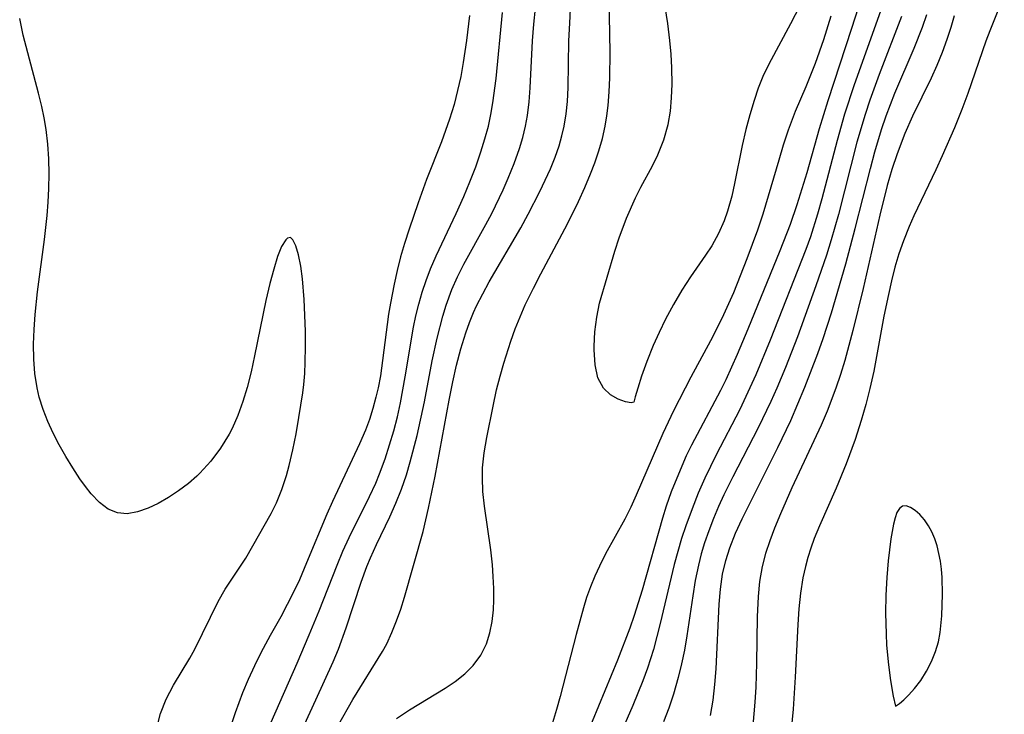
# Model space of a CAD drawing. Header units: metres. Extents: x 1073367 to 1082519, y 1569854 to 1574957.
# Tile 689 of 1056: x 1081088 to 1081201, y 1571206 to 1571286. Entities that reach past the tile are written whole.
import ezdxf

# ---------------------------------------------------------------- set-up
doc = ezdxf.new("R2010")
doc.units = ezdxf.units.M
doc.layers.add('CGG_CurvaNivelLidar_v1', color=253, linetype='Continuous', lineweight=30)

msp = doc.modelspace()

# ---------------------------------------------------------------- linework, layer by layer
at = {"layer": 'CGG_CurvaNivelLidar_v1'}
for p, q in [((1081155.7608, 1571282.1527, 74), (1081155.6355, 1571290.3147, 74)), ((1081184.8559, 1571289.2039, 74.5), (1081183.4847, 1571284.8941, 74.5)), ((1081201.0032, 1571288.7838, 77), (1081199.3447, 1571284.6313, 77)), ((1081147.0232, 1571285.4095, 75), (1081147.2074, 1571287.2386, 75)), ((1081162.3926, 1571285.4623, 73.5), (1081162.1035, 1571287.3787, 73.5)), ((1081177.5303, 1571287.5116, 73.5), (1081176.4811, 1571285.4338, 73.5)), ((1081187.0042, 1571287.4104, 75), (1081183.7804, 1571278.4262, 75)), ((1081088.4332, 1571284.1365, 76.5), (1081088.0181, 1571286.0711, 76.5)), ((1081139.6246, 1571286.4136, 76), (1081139.2941, 1571283.5302, 76)), ((1081142.6911, 1571279.1658, 75.5), (1081143.415, 1571286.7286, 75.5)), ((1081151.13, 1571285.5132, 74.5), (1081151.2375, 1571287.1616, 74.5)), ((1081181.0919, 1571286.3088, 74), (1081180.2506, 1571283.602, 74)), ((1081189.221, 1571286.276, 75.5), (1081186.6496, 1571279.6136, 75.5)), ((1081191.6074, 1571285.0577, 76), (1081192.1248, 1571286.507, 76)), ((1081195.2484, 1571286.3741, 76.5), (1081194.8549, 1571285.0027, 76.5)), ((1081146.8709, 1571283.4712, 75), (1081147.0232, 1571285.4095, 75)), ((1081151.0455, 1571283.4772, 74.5), (1081151.13, 1571285.5132, 74.5)), ((1081162.6302, 1571283.5442, 73.5), (1081162.3926, 1571285.4623, 73.5)), ((1081176.4811, 1571285.4338, 73.5), (1081173.9661, 1571280.798, 73.5)), ((1081190.6626, 1571282.6504, 76), (1081191.6074, 1571285.0577, 76)), ((1081194.8549, 1571285.0027, 76.5), (1081194.4109, 1571283.6462, 76.5)), ((1081088.9339, 1571282.0977, 76.5), (1081088.4332, 1571284.1365, 76.5)), ((1081183.4847, 1571284.8941, 74.5), (1081180.7493, 1571276.6198, 74.5)), ((1081199.3447, 1571284.6313, 77), (1081198.9011, 1571283.4445, 77)), ((1081139.2941, 1571283.5302, 76), (1081138.9197, 1571281.0043, 76)), ((1081146.5988, 1571278.11, 75), (1081146.8709, 1571283.4712, 75)), ((1081150.9578, 1571278.1266, 74.5), (1081151.0455, 1571283.4772, 74.5)), ((1081162.774, 1571281.9571, 73.5), (1081162.6302, 1571283.5442, 73.5)), ((1081180.2506, 1571283.602, 74), (1081179.2808, 1571280.8725, 74)), ((1081194.4109, 1571283.6462, 76.5), (1081193.8634, 1571282.1509, 76.5)), ((1081198.9011, 1571283.4445, 77), (1081196.8161, 1571277.4462, 77)), ((1081090.1828, 1571277.4861, 76.5), (1081088.9339, 1571282.0977, 76.5)), ((1081155.7356, 1571279.2328, 74), (1081155.7608, 1571282.1527, 74)), ((1081162.8635, 1571280.3761, 73.5), (1081162.774, 1571281.9571, 73.5)), ((1081188.4376, 1571277.4721, 76), (1081190.6626, 1571282.6504, 76)), ((1081193.8634, 1571282.1509, 76.5), (1081193.266, 1571280.6746, 76.5)), ((1081138.9197, 1571281.0043, 76), (1081138.6221, 1571279.387, 76)), ((1081173.9661, 1571280.798, 73.5), (1081173.3126, 1571279.41, 73.5)), ((1081179.2808, 1571280.8725, 74), (1081178.2286, 1571278.2224, 74)), ((1081193.266, 1571280.6746, 76.5), (1081192.6213, 1571279.2189, 76.5)), ((1081138.6221, 1571279.387, 76), (1081138.2734, 1571277.785, 76)), ((1081162.8898, 1571278.4986, 73.5), (1081162.8635, 1571280.3761, 73.5)), ((1081173.3126, 1571279.41, 73.5), (1081172.773, 1571278.0474, 73.5)), ((1081186.6496, 1571279.6136, 75.5), (1081185.5877, 1571276.6878, 75.5)), ((1081142.3159, 1571276.372, 75.5), (1081142.6911, 1571279.1658, 75.5)), ((1081155.6686, 1571277.6504, 74), (1081155.7356, 1571279.2328, 74)), ((1081162.8307, 1571276.9392, 73.5), (1081162.8898, 1571278.4986, 73.5)), ((1081178.2286, 1571278.2224, 74), (1081177.0201, 1571275.3715, 74)), ((1081183.7804, 1571278.4262, 75), (1081182.6792, 1571275.0738, 75)), ((1081192.6213, 1571279.2189, 76.5), (1081190.4872, 1571274.8481, 76.5)), ((1081090.5581, 1571275.945, 76.5), (1081090.1828, 1571277.4861, 76.5)), ((1081138.2734, 1571277.785, 76), (1081137.8646, 1571276.2022, 76)), ((1081146.4784, 1571276.5081, 75), (1081146.5988, 1571278.11, 75)), ((1081150.8748, 1571276.5394, 74.5), (1081150.9578, 1571278.1266, 74.5)), ((1081155.547, 1571276.08, 74), (1081155.6686, 1571277.6504, 74)), ((1081172.773, 1571278.0474, 73.5), (1081172.2966, 1571276.6531, 73.5)), ((1081187.4517, 1571274.8981, 76), (1081188.4376, 1571277.4721, 76)), ((1081196.8161, 1571277.4462, 77), (1081196.1353, 1571275.6161, 77)), ((1081090.8304, 1571274.6385, 76.5), (1081090.5581, 1571275.945, 76.5)), ((1081137.8646, 1571276.2022, 76), (1081137.3504, 1571274.5144, 76)), ((1081142.0817, 1571275.0285, 75.5), (1081142.3159, 1571276.372, 75.5)), ((1081146.2879, 1571274.9219, 75), (1081146.4784, 1571276.5081, 75)), ((1081150.7332, 1571275.1195, 74.5), (1081150.8748, 1571276.5394, 74.5)), ((1081155.4047, 1571274.8771, 74), (1081155.547, 1571276.08, 74)), ((1081162.6806, 1571275.4031, 73.5), (1081162.8307, 1571276.9392, 73.5)), ((1081172.2966, 1571276.6531, 73.5), (1081171.7908, 1571274.9956, 73.5)), ((1081180.7493, 1571276.6198, 74.5), (1081179.7702, 1571273.4083, 74.5)), ((1081185.5877, 1571276.6878, 75.5), (1081185.034, 1571275.0363, 75.5)), ((1081141.7965, 1571273.6979, 75.5), (1081142.0817, 1571275.0285, 75.5)), ((1081146.0718, 1571273.7099, 75), (1081146.2879, 1571274.9219, 75)), ((1081150.5059, 1571273.7168, 74.5), (1081150.7332, 1571275.1195, 74.5)), ((1081155.2075, 1571273.6856, 74), (1081155.4047, 1571274.8771, 74)), ((1081162.4181, 1571273.8982, 73.5), (1081162.6806, 1571275.4031, 73.5)), ((1081171.7908, 1571274.9956, 73.5), (1081171.3395, 1571273.3141, 73.5)), ((1081177.0201, 1571275.3715, 74), (1081176.2085, 1571273.2249, 74)), ((1081182.6792, 1571275.0738, 75), (1081181.8064, 1571272.0712, 75)), ((1081185.034, 1571275.0363, 75.5), (1081184.0866, 1571271.8639, 75.5)), ((1081186.9159, 1571273.3248, 76), (1081187.4517, 1571274.8981, 76)), ((1081190.4872, 1571274.8481, 76.5), (1081189.5821, 1571272.8513, 76.5)), ((1081196.1353, 1571275.6161, 77), (1081195.2733, 1571273.5046, 77)), ((1081091.0514, 1571273.3237, 76.5), (1081090.8304, 1571274.6385, 76.5)), ((1081137.3504, 1571274.5144, 76), (1081136.4345, 1571271.9161, 76)), ((1081141.4051, 1571272.2266, 75.5), (1081141.7965, 1571273.6979, 75.5)), ((1081145.7585, 1571272.4091, 75), (1081146.0718, 1571273.7099, 75)), ((1081150.2415, 1571272.5773, 74.5), (1081150.5059, 1571273.7168, 74.5)), ((1081154.8857, 1571272.2716, 74), (1081155.2075, 1571273.6856, 74)), ((1081161.9216, 1571272.12, 73.5), (1081162.4181, 1571273.8982, 73.5)), ((1081091.2478, 1571271.6361, 76.5), (1081091.0514, 1571273.3237, 76.5)), ((1081149.9121, 1571271.4518, 74.5), (1081150.2415, 1571272.5773, 74.5)), ((1081171.3395, 1571273.3141, 73.5), (1081170.9197, 1571271.4792, 73.5)), ((1081176.2085, 1571273.2249, 74), (1081175.6423, 1571271.525, 74)), ((1081179.7702, 1571273.4083, 74.5), (1081178.3405, 1571268.3397, 74.5)), ((1081186.1461, 1571270.7569, 76), (1081186.9159, 1571273.3248, 76)), ((1081189.5821, 1571272.8513, 76.5), (1081188.6905, 1571270.522, 76.5)), ((1081195.2733, 1571273.5046, 77), (1081193.8824, 1571270.2905, 77)), ((1081091.3559, 1571269.937, 76.5), (1081091.2478, 1571271.6361, 76.5)), ((1081136.4345, 1571271.9161, 76), (1081134.7165, 1571267.5881, 76)), ((1081140.9501, 1571270.7707, 75.5), (1081141.4051, 1571272.2266, 75.5)), ((1081145.3737, 1571271.1236, 75), (1081145.7585, 1571272.4091, 75)), ((1081149.4463, 1571270.1272, 74.5), (1081149.9121, 1571271.4518, 74.5)), ((1081154.4826, 1571270.8746, 74), (1081154.8857, 1571272.2716, 74)), ((1081161.247, 1571270.408, 73.5), (1081161.9216, 1571272.12, 73.5)), ((1081170.9197, 1571271.4792, 73.5), (1081170.0599, 1571267.112, 73.5)), ((1081175.6423, 1571271.525, 74), (1081175.1135, 1571269.8076, 74)), ((1081181.8064, 1571272.0712, 75), (1081180.0719, 1571265.3456, 75)), ((1081184.0866, 1571271.8639, 75.5), (1081181.9646, 1571263.5584, 75.5)), ((1081140.3415, 1571269.0394, 75.5), (1081140.9501, 1571270.7707, 75.5)), ((1081144.7705, 1571269.4271, 75), (1081145.3737, 1571271.1236, 75)), ((1081154.0127, 1571269.4925, 74), (1081154.4826, 1571270.8746, 74)), ((1081160.6366, 1571269.1595, 73.5), (1081161.247, 1571270.408, 73.5)), ((1081185.6322, 1571268.8523, 76), (1081186.1461, 1571270.7569, 76)), ((1081188.6905, 1571270.522, 76.5), (1081188.1043, 1571268.7131, 76.5)), ((1081193.8824, 1571270.2905, 77), (1081193.1398, 1571268.6704, 77)), ((1081091.3859, 1571268.2421, 76.5), (1081091.3559, 1571269.937, 76.5)), ((1081144.0896, 1571267.749, 75), (1081144.7705, 1571269.4271, 75)), ((1081148.9169, 1571268.8171, 74.5), (1081149.4463, 1571270.1272, 74.5)), ((1081153.5284, 1571268.2269, 74), (1081154.0127, 1571269.4925, 74)), ((1081159.3122, 1571266.691, 73.5), (1081160.6366, 1571269.1595, 73.5)), ((1081175.1135, 1571269.8076, 74), (1081173.2885, 1571263.6179, 74)), ((1081091.355, 1571266.5409, 76.5), (1081091.3859, 1571268.2421, 76.5)), ((1081139.6779, 1571267.3235, 75.5), (1081140.3415, 1571269.0394, 75.5)), ((1081147.7144, 1571266.2035, 74.5), (1081148.9169, 1571268.8171, 74.5)), ((1081152.8564, 1571266.6423, 74), (1081153.5284, 1571268.2269, 74)), ((1081178.3405, 1571268.3397, 74.5), (1081177.2071, 1571264.6758, 74.5)), ((1081183.907, 1571261.9476, 76), (1081185.6322, 1571268.8523, 76)), ((1081188.1043, 1571268.7131, 76.5), (1081187.576, 1571266.8797, 76.5)), ((1081193.1398, 1571268.6704, 77), (1081190.6178, 1571263.399, 77)), ((1081134.7165, 1571267.5881, 76), (1081133.7323, 1571264.8865, 76)), ((1081138.9681, 1571265.6231, 75.5), (1081139.6779, 1571267.3235, 75.5)), ((1081143.4856, 1571266.3803, 75), (1081144.0896, 1571267.749, 75)), ((1081170.0599, 1571267.112, 73.5), (1081169.7345, 1571265.682, 73.5)), ((1081187.576, 1571266.8797, 76.5), (1081186.7083, 1571263.4687, 76.5)), ((1081091.2842, 1571264.9893, 76.5), (1081091.355, 1571266.5409, 76.5)), ((1081142.1777, 1571263.6779, 75), (1081143.4856, 1571266.3803, 75)), ((1081146.3809, 1571263.5984, 74.5), (1081147.7144, 1571266.2035, 74.5)), ((1081152.135, 1571265.0722, 74), (1081152.8564, 1571266.6423, 74)), ((1081158.6926, 1571265.4613, 73.5), (1081159.3122, 1571266.691, 73.5)), ((1081091.1717, 1571263.4357, 76.5), (1081091.2842, 1571264.9893, 76.5)), ((1081133.7323, 1571264.8865, 76), (1081132.6966, 1571261.8817, 76)), ((1081138.0872, 1571263.6588, 75.5), (1081138.9681, 1571265.6231, 75.5)), ((1081150.8757, 1571262.5, 74), (1081152.135, 1571265.0722, 74)), ((1081157.6446, 1571263.1268, 73.5), (1081158.6926, 1571265.4613, 73.5)), ((1081169.7345, 1571265.682, 73.5), (1081169.2348, 1571263.9292, 73.5)), ((1081177.2071, 1571264.6758, 74.5), (1081176.4198, 1571262.4309, 74.5)), ((1081180.0719, 1571265.3456, 75), (1081179.5848, 1571263.6141, 75)), ((1081135.8013, 1571258.8336, 75.5), (1081138.0872, 1571263.6588, 75.5)), ((1081141.5123, 1571262.4118, 75), (1081142.1777, 1571263.6779, 75)), ((1081145.5331, 1571262.0504, 74.5), (1081146.3809, 1571263.5984, 74.5)), ((1081169.2348, 1571263.9292, 73.5), (1081168.8404, 1571262.8271, 73.5)), ((1081173.2885, 1571263.6179, 74), (1081172.6735, 1571261.7775, 74)), ((1081179.5848, 1571263.6141, 75), (1081178.7477, 1571260.9991, 75)), ((1081181.9646, 1571263.5584, 75.5), (1081181.1372, 1571260.6428, 75.5)), ((1081186.7083, 1571263.4687, 76.5), (1081184.8026, 1571255.0823, 76.5)), ((1081090.8724, 1571260.6965, 76.5), (1081091.1717, 1571263.4357, 76.5)), ((1081138.996, 1571257.8566, 75), (1081141.5123, 1571262.4118, 75)), ((1081147.8121, 1571256.7622, 74), (1081150.8757, 1571262.5, 74)), ((1081156.8021, 1571260.8771, 73.5), (1081157.6446, 1571263.1268, 73.5)), ((1081168.8404, 1571262.8271, 73.5), (1081168.2041, 1571261.3642, 73.5)), ((1081176.4198, 1571262.4309, 74.5), (1081175.2341, 1571259.4053, 74.5)), ((1081190.6178, 1571263.399, 77), (1081190.0868, 1571262.1949, 77)), ((1081132.6966, 1571261.8817, 76), (1081132.1655, 1571260.2253, 76)), ((1081141.9005, 1571255.8296, 74.5), (1081145.5331, 1571262.0504, 74.5)), ((1081168.2041, 1571261.3642, 73.5), (1081167.4511, 1571259.9805, 73.5)), ((1081172.6735, 1571261.7775, 74), (1081171.4703, 1571258.4797, 74)), ((1081182.8201, 1571257.8937, 76), (1081183.907, 1571261.9476, 76)), ((1081190.0868, 1571262.1949, 77), (1081189.4213, 1571260.548, 77)), ((1081090.0456, 1571254.6863, 76.5), (1081090.8724, 1571260.6965, 76.5)), ((1081118.5459, 1571260.6665, 76.5), (1081118.0788, 1571259.8869, 76.5)), ((1081118.7545, 1571260.8565, 76.5), (1081118.5459, 1571260.6665, 76.5)), ((1081119.1059, 1571260.9254, 76.5), (1081118.7545, 1571260.8565, 76.5)), ((1081119.375, 1571260.67, 76.5), (1081119.1059, 1571260.9254, 76.5)), ((1081119.6899, 1571259.9697, 76.5), (1081119.375, 1571260.67, 76.5)), ((1081132.1655, 1571260.2253, 76), (1081131.7287, 1571258.6909, 76)), ((1081156.3144, 1571259.3512, 73.5), (1081156.8021, 1571260.8771, 73.5)), ((1081178.7477, 1571260.9991, 75), (1081178.2247, 1571259.5383, 75)), ((1081181.1372, 1571260.6428, 75.5), (1081180.5822, 1571258.8831, 75.5)), ((1081189.4213, 1571260.548, 77), (1081188.9051, 1571259.0438, 77)), ((1081118.0788, 1571259.8869, 76.5), (1081117.6194, 1571258.7266, 76.5)), ((1081119.9962, 1571258.9323, 76.5), (1081119.6899, 1571259.9697, 76.5)), ((1081120.2685, 1571257.6454, 76.5), (1081119.9962, 1571258.9323, 76.5)), ((1081154.5702, 1571253.3927, 73.5), (1081156.3144, 1571259.3512, 73.5)), ((1081167.4511, 1571259.9805, 73.5), (1081166.7244, 1571258.8869, 73.5)), ((1081175.2341, 1571259.4053, 74.5), (1081171.5702, 1571250.4219, 74.5)), ((1081178.2247, 1571259.5383, 75), (1081174.128, 1571249.1446, 75)), ((1081188.9051, 1571259.0438, 77), (1081188.456, 1571257.513, 77)), ((1081117.6194, 1571258.7266, 76.5), (1081117.171, 1571257.2907, 76.5)), ((1081131.7287, 1571258.6909, 76), (1081131.3376, 1571257.1429, 76)), ((1081135.15, 1571257.3128, 75.5), (1081135.8013, 1571258.8336, 75.5)), ((1081138.2712, 1571256.4243, 75), (1081138.996, 1571257.8566, 75)), ((1081166.7244, 1571258.8869, 73.5), (1081164.9901, 1571256.4225, 73.5)), ((1081171.4703, 1571258.4797, 74), (1081169.9133, 1571254.5845, 74)), ((1081180.5822, 1571258.8831, 75.5), (1081179.3887, 1571255.3886, 75.5)), ((1081181.1621, 1571252.2651, 76), (1081182.8201, 1571257.8937, 76)), ((1081117.171, 1571257.2907, 76.5), (1081116.7365, 1571255.6583, 76.5)), ((1081120.4775, 1571256.1758, 76.5), (1081120.2685, 1571257.6454, 76.5)), ((1081131.3376, 1571257.1429, 76), (1081130.9854, 1571255.585, 76)), ((1081134.645, 1571255.9833, 75.5), (1081135.15, 1571257.3128, 75.5)), ((1081146.9657, 1571255.1199, 74), (1081147.8121, 1571256.7622, 74)), ((1081188.456, 1571257.513, 77), (1081188.0579, 1571255.962, 77)), ((1081116.7365, 1571255.6583, 76.5), (1081116.2732, 1571253.6808, 76.5)), ((1081120.6487, 1571253.8193, 76.5), (1081120.4775, 1571256.1758, 76.5)), ((1081130.9854, 1571255.585, 76), (1081130.5544, 1571253.3789, 76)), ((1081134.1956, 1571254.6347, 75.5), (1081134.645, 1571255.9833, 75.5)), ((1081137.6146, 1571254.9637, 75), (1081138.2712, 1571256.4243, 75)), ((1081141.1461, 1571254.4683, 74.5), (1081141.9005, 1571255.8296, 74.5)), ((1081164.9901, 1571256.4225, 73.5), (1081164.0172, 1571254.8952, 73.5)), ((1081188.0579, 1571255.962, 77), (1081187.6972, 1571254.3962, 77)), ((1081089.7775, 1571252.0938, 76.5), (1081090.0456, 1571254.6863, 76.5)), ((1081133.8041, 1571253.268, 75.5), (1081134.1956, 1571254.6347, 75.5)), ((1081136.9449, 1571253.1752, 75), (1081137.6146, 1571254.9637, 75)), ((1081140.449, 1571253.0822, 74.5), (1081141.1461, 1571254.4683, 74.5)), ((1081146.0274, 1571253.1842, 74), (1081146.9657, 1571255.1199, 74)), ((1081164.0172, 1571254.8952, 73.5), (1081163.0592, 1571253.2542, 73.5)), ((1081169.9133, 1571254.5845, 74), (1081168.5754, 1571251.6107, 74)), ((1081179.3887, 1571255.3886, 75.5), (1081177.2636, 1571249.5251, 75.5)), ((1081184.8026, 1571255.0823, 76.5), (1081183.6271, 1571250.2423, 76.5)), ((1081116.2732, 1571253.6808, 76.5), (1081114.9684, 1571247.3493, 76.5)), ((1081120.7973, 1571250.1648, 76.5), (1081120.6487, 1571253.8193, 76.5)), ((1081130.5544, 1571253.3789, 76), (1081130.3506, 1571252.1086, 76)), ((1081154.2412, 1571251.7665, 73.5), (1081154.5702, 1571253.3927, 73.5)), ((1081187.6972, 1571254.3962, 77), (1081187.1822, 1571251.8815, 77)), ((1081133.4859, 1571251.949, 75.5), (1081133.8041, 1571253.268, 75.5)), ((1081136.5555, 1571251.9141, 75), (1081136.9449, 1571253.1752, 75)), ((1081139.6356, 1571251.1729, 74.5), (1081140.1059, 1571252.323, 74.5)), ((1081140.1059, 1571252.323, 74.5), (1081140.449, 1571253.0822, 74.5)), ((1081145.4319, 1571251.8151, 74), (1081146.0274, 1571253.1842, 74)), ((1081163.0592, 1571253.2542, 73.5), (1081162.1424, 1571251.551, 73.5)), ((1081180.2089, 1571249.3241, 76), (1081181.1621, 1571252.2651, 76)), ((1081089.6615, 1571250.3797, 76.5), (1081089.7775, 1571252.0938, 76.5)), ((1081130.3506, 1571252.1086, 76), (1081129.6675, 1571246.8089, 76)), ((1081133.2117, 1571250.6177, 75.5), (1081133.4859, 1571251.949, 75.5)), ((1081135.9063, 1571249.3548, 75), (1081136.5555, 1571251.9141, 75)), ((1081139.2131, 1571250.003, 74.5), (1081139.6356, 1571251.1729, 74.5)), ((1081144.8831, 1571250.4267, 74), (1081145.4319, 1571251.8151, 74)), ((1081154.0305, 1571250.0911, 73.5), (1081154.2412, 1571251.7665, 73.5)), ((1081162.1424, 1571251.551, 73.5), (1081161.384, 1571250.0263, 73.5)), ((1081168.5754, 1571251.6107, 74), (1081167.2841, 1571249.0852, 74)), ((1081187.1822, 1571251.8815, 77), (1081186.0207, 1571245.587, 77)), ((1081089.6051, 1571248.6731, 76.5), (1081089.6615, 1571250.3797, 76.5)), ((1081120.8202, 1571248.3876, 76.5), (1081120.7973, 1571250.1648, 76.5)), ((1081132.2697, 1571244.9193, 75.5), (1081133.2117, 1571250.6177, 75.5)), ((1081138.6443, 1571248.1497, 74.5), (1081139.2131, 1571250.003, 74.5)), ((1081144.3755, 1571249.0232, 74), (1081144.8831, 1571250.4267, 74)), ((1081153.9426, 1571248.4433, 73.5), (1081154.0305, 1571250.0911, 73.5)), ((1081161.384, 1571250.0263, 73.5), (1081160.7027, 1571248.5249, 73.5)), ((1081171.5702, 1571250.4219, 74.5), (1081170.337, 1571247.491, 74.5)), ((1081183.6271, 1571250.2423, 76.5), (1081182.691, 1571246.8065, 76.5)), ((1081135.365, 1571246.765, 75), (1081135.9063, 1571249.3548, 75)), ((1081143.57, 1571246.5219, 74), (1081144.3755, 1571249.0232, 74)), ((1081167.2841, 1571249.0852, 74), (1081165.0276, 1571244.9162, 74)), ((1081174.128, 1571249.1446, 75), (1081172.4794, 1571245.1654, 75)), ((1081177.2636, 1571249.5251, 75.5), (1081175.8961, 1571245.9978, 75.5)), ((1081179.6072, 1571247.6139, 76), (1081180.2089, 1571249.3241, 76)), ((1081089.6265, 1571246.9797, 76.5), (1081089.6051, 1571248.6731, 76.5)), ((1081120.7912, 1571246.6009, 76.5), (1081120.8202, 1571248.3876, 76.5)), ((1081138.1594, 1571246.2644, 74.5), (1081138.6443, 1571248.1497, 74.5)), ((1081153.9404, 1571248.0336, 73.5), (1081153.9426, 1571248.4433, 73.5)), ((1081154.0391, 1571246.3119, 73.5), (1081153.9404, 1571248.0336, 73.5)), ((1081160.7027, 1571248.5249, 73.5), (1081159.9642, 1571246.683, 73.5)), ((1081089.7494, 1571245.3066, 76.5), (1081089.6265, 1571246.9797, 76.5)), ((1081114.9684, 1571247.3493, 76.5), (1081114.5619, 1571245.5281, 76.5)), ((1081120.7275, 1571245.3314, 76.5), (1081120.7912, 1571246.6009, 76.5)), ((1081129.6675, 1571246.8089, 76), (1081129.4021, 1571245.0567, 76)), ((1081134.4713, 1571242.0562, 75), (1081135.365, 1571246.765, 75)), ((1081143.1365, 1571244.9936, 74), (1081143.57, 1571246.5219, 74)), ((1081159.9642, 1571246.683, 73.5), (1081159.3789, 1571245.0278, 73.5)), ((1081170.337, 1571247.491, 74.5), (1081169.0292, 1571244.6007, 74.5)), ((1081178.1216, 1571243.7372, 76), (1081179.6072, 1571247.6139, 76)), ((1081182.691, 1571246.8065, 76.5), (1081182.2058, 1571245.2194, 76.5)), ((1081114.5619, 1571245.5281, 76.5), (1081114.1072, 1571243.7264, 76.5)), ((1081137.7345, 1571244.3565, 74.5), (1081138.1594, 1571246.2644, 74.5)), ((1081154.3759, 1571244.8252, 73.5), (1081154.0391, 1571246.3119, 73.5)), ((1081175.8961, 1571245.9978, 75.5), (1081174.9002, 1571243.6291, 75.5)), ((1081186.0207, 1571245.587, 77), (1081185.5717, 1571243.6005, 77)), ((1081090.0044, 1571243.6632, 76.5), (1081089.7494, 1571245.3066, 76.5)), ((1081120.6175, 1571244.0689, 76.5), (1081120.7275, 1571245.3314, 76.5)), ((1081129.4021, 1571245.0567, 76), (1081129.14, 1571243.6711, 76)), ((1081131.7144, 1571241.9571, 75.5), (1081132.2697, 1571244.9193, 75.5)), ((1081137.3136, 1571242.2547, 74.5), (1081137.7345, 1571244.3565, 74.5)), ((1081142.7494, 1571243.4593, 74), (1081143.1365, 1571244.9936, 74)), ((1081155.0136, 1571243.6429, 73.5), (1081154.3759, 1571244.8252, 73.5)), ((1081159.3789, 1571245.0278, 73.5), (1081158.9403, 1571243.6514, 73.5)), ((1081165.0276, 1571244.9162, 74), (1081163.0368, 1571241.0477, 74)), ((1081169.0292, 1571244.6007, 74.5), (1081168.4222, 1571243.3593, 74.5)), ((1081172.4794, 1571245.1654, 75), (1081171.8085, 1571243.6571, 75)), ((1081182.2058, 1571245.2194, 76.5), (1081181.6821, 1571243.6465, 76.5)), ((1081090.2555, 1571242.6193, 76.5), (1081090.0044, 1571243.6632, 76.5)), ((1081114.1072, 1571243.7264, 76.5), (1081113.625, 1571242.0947, 76.5)), ((1081120.4964, 1571243.093, 76.5), (1081120.6175, 1571244.0689, 76.5)), ((1081129.14, 1571243.6711, 76), (1081128.8919, 1571242.585, 76)), ((1081142.3412, 1571241.5885, 74), (1081142.7494, 1571243.4593, 74)), ((1081155.8116, 1571242.8866, 73.5), (1081155.0136, 1571243.6429, 73.5)), ((1081158.9403, 1571243.6514, 73.5), (1081158.6463, 1571242.6443, 73.5)), ((1081168.4222, 1571243.3593, 74.5), (1081165.1141, 1571237.1006, 74.5)), ((1081171.8085, 1571243.6571, 75), (1081170.6378, 1571241.2044, 75)), ((1081174.9002, 1571243.6291, 75.5), (1081174.2137, 1571242.106, 75.5)), ((1081176.4931, 1571239.9419, 76), (1081178.1216, 1571243.7372, 76)), ((1081181.6821, 1571243.6465, 76.5), (1081180.6718, 1571240.9819, 76.5)), ((1081185.5717, 1571243.6005, 77), (1081185.0968, 1571241.7627, 77)), ((1081090.7056, 1571241.2019, 76.5), (1081090.2555, 1571242.6193, 76.5)), ((1081113.625, 1571242.0947, 76.5), (1081113.0625, 1571240.5114, 76.5)), ((1081120.0653, 1571240.2524, 76.5), (1081120.4964, 1571243.093, 76.5)), ((1081128.8919, 1571242.585, 76), (1081128.5451, 1571241.3032, 76)), ((1081133.6283, 1571238.1855, 75), (1081134.4713, 1571242.0562, 75)), ((1081135.6801, 1571233.5513, 74.5), (1081137.3136, 1571242.2547, 74.5)), ((1081156.7036, 1571242.3744, 73.5), (1081155.8116, 1571242.8866, 73.5)), ((1081157.5433, 1571242.0777, 73.5), (1081156.7036, 1571242.3744, 73.5)), ((1081158.1917, 1571241.9709, 73.5), (1081157.5433, 1571242.0777, 73.5)), ((1081158.5, 1571242.0132, 73.5), (1081158.1917, 1571241.9709, 73.5)), ((1081158.6463, 1571242.6443, 73.5), (1081158.5, 1571242.0132, 73.5)), ((1081174.2137, 1571242.106, 75.5), (1081172.758, 1571239.0995, 75.5)), ((1081091.2516, 1571239.8149, 76.5), (1081090.7056, 1571241.2019, 76.5)), ((1081128.5451, 1571241.3032, 76), (1081128.1435, 1571240.0401, 76)), ((1081131.3547, 1571240.3623, 75.5), (1081131.7144, 1571241.9571, 75.5)), ((1081141.6219, 1571237.9726, 74), (1081142.3412, 1571241.5885, 74)), ((1081163.0368, 1571241.0477, 74), (1081161.8031, 1571238.4321, 74)), ((1081170.6378, 1571241.2044, 75), (1081167.9337, 1571235.9742, 75)), ((1081180.6718, 1571240.9819, 76.5), (1081179.9823, 1571239.3844, 76.5)), ((1081185.0968, 1571241.7627, 77), (1081184.5749, 1571239.9394, 77)), ((1081091.8723, 1571238.4585, 76.5), (1081091.2516, 1571239.8149, 76.5)), ((1081113.0625, 1571240.5114, 76.5), (1081112.3951, 1571238.9958, 76.5)), ((1081119.7452, 1571238.3918, 76.5), (1081120.0653, 1571240.2524, 76.5)), ((1081128.1435, 1571240.0401, 76), (1081127.6857, 1571238.7985, 76)), ((1081130.9377, 1571238.7387, 75.5), (1081131.3547, 1571240.3623, 75.5)), ((1081175.0233, 1571236.8101, 76), (1081176.4931, 1571239.9419, 76)), ((1081184.5749, 1571239.9394, 77), (1081183.8722, 1571237.734, 77)), ((1081112.3951, 1571238.9958, 76.5), (1081112.058, 1571238.3493, 76.5)), ((1081127.6857, 1571238.7985, 76), (1081127.0257, 1571237.2483, 76)), ((1081130.4723, 1571237.1316, 75.5), (1081130.9377, 1571238.7387, 75.5)), ((1081172.758, 1571239.0995, 75.5), (1081169.8374, 1571233.4484, 75.5)), ((1081179.9823, 1571239.3844, 76.5), (1081176.6121, 1571232.1823, 76.5)), ((1081092.5508, 1571237.1356, 76.5), (1081091.8723, 1571238.4585, 76.5)), ((1081112.058, 1571238.3493, 76.5), (1081111.0638, 1571236.7341, 76.5)), ((1081119.3802, 1571236.5519, 76.5), (1081119.7452, 1571238.3918, 76.5)), ((1081132.839, 1571235.1832, 75), (1081133.6283, 1571238.1855, 75)), ((1081141.3265, 1571236.2269, 74), (1081141.6219, 1571237.9726, 74)), ((1081161.8031, 1571238.4321, 74), (1081158.7723, 1571231.3565, 74)), ((1081183.8722, 1571237.734, 77), (1081182.8406, 1571234.958, 77)), ((1081093.3153, 1571235.7799, 76.5), (1081092.5508, 1571237.1356, 76.5)), ((1081111.0638, 1571236.7341, 76.5), (1081109.9389, 1571235.2433, 76.5)), ((1081118.9501, 1571234.7485, 76.5), (1081119.3802, 1571236.5519, 76.5)), ((1081127.0257, 1571237.2483, 76), (1081123.9042, 1571230.6267, 76)), ((1081129.9571, 1571235.5438, 75.5), (1081130.4723, 1571237.1316, 75.5)), ((1081165.1141, 1571237.1006, 74.5), (1081164.5134, 1571235.8566, 74.5)), ((1081170.9158, 1571228.6344, 76), (1081175.0233, 1571236.8101, 76)), ((1081094.1131, 1571234.4765, 76.5), (1081093.3153, 1571235.7799, 76.5)), ((1081109.9389, 1571235.2433, 76.5), (1081108.7076, 1571233.8925, 76.5)), ((1081129.3156, 1571233.7981, 75.5), (1081129.9571, 1571235.5438, 75.5)), ((1081141.1417, 1571234.4757, 74), (1081141.3265, 1571236.2269, 74)), ((1081164.5134, 1571235.8566, 74.5), (1081163.4085, 1571233.3237, 74.5)), ((1081167.9337, 1571235.9742, 75), (1081166.6476, 1571233.3231, 75)), ((1081094.931, 1571233.2387, 76.5), (1081094.1131, 1571234.4765, 76.5)), ((1081118.6272, 1571233.6088, 76.5), (1081118.9501, 1571234.7485, 76.5)), ((1081132.3887, 1571233.7048, 75), (1081132.839, 1571235.1832, 75)), ((1081141.1086, 1571233.3501, 74), (1081141.1417, 1571234.4757, 74)), ((1081182.8406, 1571234.958, 77), (1081181.691, 1571232.1543, 77)), ((1081095.5675, 1571232.3464, 76.5), (1081094.931, 1571233.2387, 76.5)), ((1081108.3494, 1571233.5468, 76.5), (1081107.3848, 1571232.7091, 76.5)), ((1081108.7076, 1571233.8925, 76.5), (1081108.3494, 1571233.5468, 76.5)), ((1081118.0966, 1571231.9994, 76.5), (1081118.6272, 1571233.6088, 76.5)), ((1081128.8815, 1571232.7481, 75.5), (1081129.3156, 1571233.7981, 75.5)), ((1081131.8244, 1571232.0578, 75), (1081132.3887, 1571233.7048, 75)), ((1081134.9237, 1571229.8679, 74.5), (1081135.6801, 1571233.5513, 74.5)), ((1081141.1728, 1571231.7611, 74), (1081141.1086, 1571233.3501, 74)), ((1081163.4085, 1571233.3237, 74.5), (1081162.7878, 1571231.7213, 74.5)), ((1081166.6476, 1571233.3231, 75), (1081165.8822, 1571231.5707, 75)), ((1081169.8374, 1571233.4484, 75.5), (1081168.83, 1571231.4003, 75.5)), ((1081096.2185, 1571231.5221, 76.5), (1081095.5675, 1571232.3464, 76.5)), ((1081106.2576, 1571231.8527, 76.5), (1081105.0971, 1571231.0833, 76.5)), ((1081107.3848, 1571232.7091, 76.5), (1081106.2576, 1571231.8527, 76.5)), ((1081117.4699, 1571230.4604, 76.5), (1081118.0966, 1571231.9994, 76.5)), ((1081128.1624, 1571231.1883, 75.5), (1081128.8815, 1571232.7481, 75.5)), ((1081131.1913, 1571230.4434, 75), (1081131.8244, 1571232.0578, 75)), ((1081176.6121, 1571232.1823, 76.5), (1081175.3087, 1571229.2222, 76.5)), ((1081181.691, 1571232.1543, 77), (1081179.789, 1571227.8358, 77)), ((1081097.1645, 1571230.5271, 76.5), (1081096.2185, 1571231.5221, 76.5)), ((1081105.0971, 1571231.0833, 76.5), (1081103.9228, 1571230.4128, 76.5)), ((1081125.8248, 1571226.4937, 75.5), (1081128.1624, 1571231.1883, 75.5)), ((1081141.3454, 1571230.1067, 74), (1081141.1728, 1571231.7611, 74)), ((1081158.7723, 1571231.3565, 74), (1081158.1456, 1571229.9679, 74)), ((1081162.7878, 1571231.7213, 74.5), (1081162.219, 1571230.0991, 74.5)), ((1081165.8822, 1571231.5707, 75), (1081165.1686, 1571229.7972, 75)), ((1081168.83, 1571231.4003, 75.5), (1081168.2085, 1571230.0424, 75.5)), ((1081098.1687, 1571229.7656, 76.5), (1081097.1645, 1571230.5271, 76.5)), ((1081099.2458, 1571229.3144, 76.5), (1081098.1687, 1571229.7656, 76.5)), ((1081102.7531, 1571229.8607, 76.5), (1081101.5342, 1571229.436, 76.5)), ((1081103.9228, 1571230.4128, 76.5), (1081102.7531, 1571229.8607, 76.5)), ((1081116.8746, 1571229.2714, 76.5), (1081117.4699, 1571230.4604, 76.5)), ((1081123.9042, 1571230.6267, 76), (1081123.2512, 1571229.1766, 76)), ((1081130.4796, 1571228.8526, 75), (1081131.1913, 1571230.4434, 75)), ((1081134.3254, 1571227.1901, 74.5), (1081134.9237, 1571229.8679, 74.5)), ((1081142.0694, 1571225.0717, 74), (1081141.3454, 1571230.1067, 74)), ((1081158.1456, 1571229.9679, 74), (1081157.4744, 1571228.6176, 74)), ((1081162.219, 1571230.0991, 74.5), (1081161.7815, 1571228.7243, 74.5)), ((1081165.1686, 1571229.7972, 75), (1081164.4534, 1571227.8455, 75)), ((1081168.2085, 1571230.0424, 75.5), (1081167.6271, 1571228.6704, 75.5)), ((1081188.9611, 1571229.8389, 77.5), (1081188.6841, 1571229.3705, 77.5)), ((1081189.3094, 1571230.1074, 77.5), (1081188.9611, 1571229.8389, 77.5)), ((1081189.7479, 1571230.1337, 77.5), (1081189.3094, 1571230.1074, 77.5)), ((1081190.2493, 1571229.9501, 77.5), (1081189.7479, 1571230.1337, 77.5)), ((1081190.7846, 1571229.6029, 77.5), (1081190.2493, 1571229.9501, 77.5)), ((1081191.3266, 1571229.1253, 77.5), (1081190.7846, 1571229.6029, 77.5)), ((1081100.3588, 1571229.2309, 76.5), (1081099.2458, 1571229.3144, 76.5)), ((1081101.5342, 1571229.436, 76.5), (1081100.3588, 1571229.2309, 76.5)), ((1081114.7799, 1571225.5414, 76.5), (1081116.8746, 1571229.2714, 76.5)), ((1081123.2512, 1571229.1766, 76), (1081120.9476, 1571223.5853, 76)), ((1081128.9726, 1571225.7133, 75), (1081130.4796, 1571228.8526, 75)), ((1081157.4744, 1571228.6176, 74), (1081155.2418, 1571224.6083, 74)), ((1081161.7815, 1571228.7243, 74.5), (1081159.4484, 1571220.4732, 74.5)), ((1081167.6271, 1571228.6704, 75.5), (1081167.0918, 1571227.2832, 75.5)), ((1081170.1585, 1571226.9839, 76), (1081170.9158, 1571228.6344, 76)), ((1081175.3087, 1571229.2222, 76.5), (1081174.6286, 1571227.5559, 76.5)), ((1081188.461, 1571228.7527, 77.5), (1081188.2778, 1571228.0247, 77.5)), ((1081188.6841, 1571229.3705, 77.5), (1081188.461, 1571228.7527, 77.5)), ((1081191.8487, 1571228.539, 77.5), (1081191.3266, 1571229.1253, 77.5)), ((1081192.3228, 1571227.8562, 77.5), (1081191.8487, 1571228.539, 77.5)), ((1081164.4534, 1571227.8455, 75), (1081163.971, 1571226.3769, 75)), ((1081174.6286, 1571227.5559, 76.5), (1081174.079, 1571226.1065, 76.5)), ((1081179.789, 1571227.8358, 77), (1081179.1907, 1571226.3789, 77)), ((1081188.2778, 1571228.0247, 77.5), (1081187.9887, 1571226.3525, 77.5)), ((1081192.7017, 1571227.1371, 77.5), (1081192.3228, 1571227.8562, 77.5)), ((1081125.1151, 1571224.9261, 75.5), (1081125.8248, 1571226.4937, 75.5)), ((1081132.1891, 1571219.6543, 74.5), (1081134.3254, 1571227.1901, 74.5)), ((1081163.971, 1571226.3769, 75), (1081163.5298, 1571224.8951, 75)), ((1081167.0918, 1571227.2832, 75.5), (1081166.6109, 1571225.8791, 75.5)), ((1081169.495, 1571225.3093, 76), (1081170.1585, 1571226.9839, 76)), ((1081179.1907, 1571226.3789, 77), (1081178.795, 1571225.2919, 77)), ((1081187.9887, 1571226.3525, 77.5), (1081187.674, 1571223.8397, 77.5)), ((1081193.0211, 1571226.3569, 77.5), (1081192.7017, 1571227.1371, 77.5)), ((1081193.2875, 1571225.5313, 77.5), (1081193.0211, 1571226.3569, 77.5)), ((1081113.9513, 1571224.1238, 76.5), (1081114.7799, 1571225.5414, 76.5)), ((1081128.2823, 1571224.1839, 75), (1081128.9726, 1571225.7133, 75)), ((1081142.2581, 1571223.3621, 74), (1081142.0694, 1571225.0717, 74)), ((1081166.6109, 1571225.8791, 75.5), (1081166.234, 1571224.6089, 75.5)), ((1081169.0335, 1571223.8425, 76), (1081169.495, 1571225.3093, 76)), ((1081174.079, 1571226.1065, 76.5), (1081173.5936, 1571224.6481, 76.5)), ((1081178.795, 1571225.2919, 77), (1081178.4448, 1571224.1921, 77)), ((1081193.5043, 1571224.6721, 77.5), (1081193.2875, 1571225.5313, 77.5)), ((1081111.6086, 1571220.5886, 76.5), (1081113.9513, 1571224.1238, 76.5)), ((1081124.4461, 1571223.3359, 75.5), (1081125.1151, 1571224.9261, 75.5)), ((1081127.8653, 1571223.1683, 75), (1081128.2823, 1571224.1839, 75)), ((1081155.2418, 1571224.6083, 74), (1081154.5549, 1571223.2288, 74)), ((1081163.5298, 1571224.8951, 75), (1081163.1274, 1571223.4023, 75)), ((1081166.234, 1571224.6089, 75.5), (1081165.9081, 1571223.3249, 75.5)), ((1081173.5936, 1571224.6481, 76.5), (1081173.2047, 1571223.1702, 76.5)), ((1081178.4448, 1571224.1921, 77), (1081178.1708, 1571223.1776, 77)), ((1081193.6711, 1571223.7879, 77.5), (1081193.5043, 1571224.6721, 77.5)), ((1081120.9476, 1571223.5853, 76), (1081120.1101, 1571221.6522, 76)), ((1081122.3719, 1571218.0791, 75.5), (1081124.4461, 1571223.3359, 75.5)), ((1081127.2105, 1571221.3921, 75), (1081127.8653, 1571223.1683, 75)), ((1081142.3617, 1571222.0082, 74), (1081142.2581, 1571223.3621, 74)), ((1081154.5549, 1571223.2288, 74), (1081154.015, 1571222.0485, 74)), ((1081163.1274, 1571223.4023, 75), (1081161.5144, 1571216.6243, 75)), ((1081165.9081, 1571223.3249, 75.5), (1081165.547, 1571221.5811, 75.5)), ((1081168.676, 1571222.2739, 76), (1081169.0335, 1571223.8425, 76)), ((1081173.2047, 1571223.1702, 76.5), (1081172.9086, 1571221.4569, 76.5)), ((1081178.1708, 1571223.1776, 77), (1081177.8923, 1571221.8612, 77)), ((1081187.674, 1571223.8397, 77.5), (1081187.5181, 1571221.8973, 77.5)), ((1081193.7901, 1571222.8591, 77.5), (1081193.6711, 1571223.7879, 77.5)), ((1081193.8646, 1571221.9171, 77.5), (1081193.7901, 1571222.8591, 77.5)), ((1081120.1101, 1571221.6522, 76), (1081119.4384, 1571220.217, 76)), ((1081142.4183, 1571220.6664, 74), (1081142.3617, 1571222.0082, 74)), ((1081154.015, 1571222.0485, 74), (1081153.5177, 1571220.8481, 74)), ((1081168.4272, 1571220.5808, 76), (1081168.676, 1571222.2739, 76)), ((1081177.8923, 1571221.8612, 77), (1081177.6252, 1571220.1008, 77)), ((1081187.5181, 1571221.8973, 77.5), (1081187.427, 1571219.8719, 77.5)), ((1081193.9131, 1571220.0125, 77.5), (1081193.8646, 1571221.9171, 77.5)), ((1081110.802, 1571219.1567, 76.5), (1081111.6086, 1571220.5886, 76.5)), ((1081125.4926, 1571216.1309, 75), (1081127.2105, 1571221.3921, 75)), ((1081142.4222, 1571219.3434, 74), (1081142.4183, 1571220.6664, 74)), ((1081153.5177, 1571220.8481, 74), (1081153.0739, 1571219.6258, 74)), ((1081165.547, 1571221.5811, 75.5), (1081165.2539, 1571219.8224, 75.5)), ((1081168.2755, 1571218.8644, 76), (1081168.4272, 1571220.5808, 76)), ((1081172.9086, 1571221.4569, 76.5), (1081172.7395, 1571219.7133, 76.5)), ((1081119.4384, 1571220.217, 76), (1081118.7289, 1571218.8033, 76)), ((1081131.7518, 1571218.2792, 74.5), (1081132.1891, 1571219.6543, 74.5)), ((1081153.0739, 1571219.6258, 74), (1081152.7012, 1571218.4247, 74)), ((1081159.4484, 1571220.4732, 74.5), (1081158.5307, 1571217.5492, 74.5)), ((1081165.2539, 1571219.8224, 75.5), (1081164.5843, 1571215.2163, 75.5)), ((1081172.7395, 1571219.7133, 76.5), (1081172.6442, 1571217.3968, 76.5)), ((1081177.6252, 1571220.1008, 77), (1081177.4403, 1571218.3151, 77)), ((1081187.427, 1571219.8719, 77.5), (1081187.3829, 1571217.8331, 77.5)), ((1081193.8257, 1571217.5296, 77.5), (1081193.9131, 1571220.0125, 77.5)), ((1081108.1032, 1571213.7054, 76.5), (1081110.802, 1571219.1567, 76.5)), ((1081118.7289, 1571218.8033, 76), (1081117.9831, 1571217.4132, 76)), ((1081131.275, 1571216.928, 74.5), (1081131.7518, 1571218.2792, 74.5)), ((1081142.3743, 1571218.2046, 74), (1081142.4222, 1571219.3434, 74)), ((1081152.7012, 1571218.4247, 74), (1081151.8746, 1571215.3613, 74)), ((1081167.9443, 1571211.4419, 76), (1081168.2755, 1571218.8644, 76)), ((1081177.4403, 1571218.3151, 77), (1081177.3113, 1571216.5107, 77)), ((1081117.9831, 1571217.4132, 76), (1081116.7693, 1571215.2669, 76)), ((1081121.2539, 1571215.3429, 75.5), (1081122.3719, 1571218.0791, 75.5)), ((1081142.2294, 1571216.8496, 74), (1081142.3743, 1571218.2046, 74)), ((1081158.5307, 1571217.5492, 74.5), (1081158.026, 1571216.105, 74.5)), ((1081172.6442, 1571217.3968, 76.5), (1081172.5773, 1571212.0819, 76.5)), ((1081187.3829, 1571217.8331, 77.5), (1081187.4285, 1571215.4547, 77.5)), ((1081193.6444, 1571215.5948, 77.5), (1081193.8257, 1571217.5296, 77.5)), ((1081124.5866, 1571213.6954, 75), (1081125.4926, 1571216.1309, 75)), ((1081130.7395, 1571215.5814, 74.5), (1081131.275, 1571216.928, 74.5)), ((1081141.9711, 1571215.5455, 74), (1081142.2294, 1571216.8496, 74)), ((1081158.026, 1571216.105, 74.5), (1081156.6052, 1571212.4251, 74.5)), ((1081161.5144, 1571216.6243, 75), (1081160.7353, 1571213.6555, 75)), ((1081177.3113, 1571216.5107, 77), (1081177.0169, 1571210.4726, 77)), ((1081116.7693, 1571215.2669, 76), (1081115.7054, 1571213.2756, 76)), ((1081119.8618, 1571212.0963, 75.5), (1081121.2539, 1571215.3429, 75.5)), ((1081130.1292, 1571214.2803, 74.5), (1081130.7395, 1571215.5814, 74.5)), ((1081141.5771, 1571214.3081, 74), (1081141.9711, 1571215.5455, 74)), ((1081151.8746, 1571215.3613, 74), (1081150.0418, 1571208.2727, 74)), ((1081164.5843, 1571215.2163, 75.5), (1081164.2952, 1571213.5842, 75.5)), ((1081187.4285, 1571215.4547, 77.5), (1081187.5012, 1571214.1334, 77.5)), ((1081193.434, 1571214.5431, 77.5), (1081193.6444, 1571215.5948, 77.5)), ((1081129.6547, 1571213.4181, 74.5), (1081130.1292, 1571214.2803, 74.5)), ((1081140.928, 1571212.9884, 74), (1081141.5771, 1571214.3081, 74)), ((1081187.5012, 1571214.1334, 77.5), (1081187.7036, 1571211.8773, 77.5)), ((1081193.1004, 1571213.4304, 77.5), (1081193.434, 1571214.5431, 77.5)), ((1081105.6723, 1571209.5516, 76.5), (1081107.5326, 1571212.6668, 76.5)), ((1081107.5326, 1571212.6668, 76.5), (1081108.1032, 1571213.7054, 76.5)), ((1081115.7054, 1571213.2756, 76), (1081114.9583, 1571211.7626, 76)), ((1081123.9753, 1571212.2279, 75), (1081124.5866, 1571213.6954, 75)), ((1081126.2541, 1571207.9108, 74.5), (1081129.6547, 1571213.4181, 74.5)), ((1081140.0695, 1571211.8049, 74), (1081140.928, 1571212.9884, 74)), ((1081160.7353, 1571213.6555, 75), (1081160.0603, 1571211.4993, 75)), ((1081164.2952, 1571213.5842, 75.5), (1081163.9638, 1571211.9941, 75.5)), ((1081192.6311, 1571212.2768, 77.5), (1081193.1004, 1571213.4304, 77.5)), ((1081114.9583, 1571211.7626, 76), (1081114.2542, 1571210.2251, 76)), ((1081116.8689, 1571205.3068, 75.5), (1081119.8618, 1571212.0963, 75.5)), ((1081122.0022, 1571207.8599, 75), (1081123.9753, 1571212.2279, 75)), ((1081139.0911, 1571210.8395, 74), (1081140.0695, 1571211.8049, 74)), ((1081156.6052, 1571212.4251, 74.5), (1081152.9702, 1571203.5775, 74.5)), ((1081160.0603, 1571211.4993, 75), (1081159.5408, 1571210.0651, 75)), ((1081163.9638, 1571211.9941, 75.5), (1081163.5816, 1571210.4172, 75.5)), ((1081172.5773, 1571212.0819, 76.5), (1081172.4875, 1571209.326, 76.5)), ((1081187.7036, 1571211.8773, 77.5), (1081187.9429, 1571210.0897, 77.5)), ((1081192.0563, 1571211.1554, 77.5), (1081192.6311, 1571212.2768, 77.5)), ((1081137.9801, 1571209.9696, 74), (1081139.0911, 1571210.8395, 74)), ((1081163.5816, 1571210.4172, 75.5), (1081163.0466, 1571208.5351, 75.5)), ((1081167.7991, 1571209.6339, 76), (1081167.9443, 1571211.4419, 76)), ((1081177.0169, 1571210.4726, 77), (1081176.7844, 1571206.8122, 77)), ((1081191.4059, 1571210.1103, 77.5), (1081192.0563, 1571211.1554, 77.5)), ((1081104.8416, 1571207.9625, 76.5), (1081105.6723, 1571209.5516, 76.5)), ((1081114.2542, 1571210.2251, 76), (1081113.5999, 1571208.6633, 76)), ((1081136.8514, 1571209.2019, 74), (1081137.9801, 1571209.9696, 74)), ((1081159.5408, 1571210.0651, 75), (1081158.3901, 1571207.2335, 75)), ((1081167.5904, 1571207.8415, 76), (1081167.7991, 1571209.6339, 76)), ((1081172.4875, 1571209.326, 76.5), (1081172.393, 1571207.6218, 76.5)), ((1081187.9429, 1571210.0897, 77.5), (1081188.2537, 1571208.2997, 77.5)), ((1081190.712, 1571209.1834, 77.5), (1081191.4059, 1571210.1103, 77.5)), ((1081113.5999, 1571208.6633, 76), (1081112.7478, 1571206.3637, 76)), ((1081132.7324, 1571206.7106, 74), (1081136.8514, 1571209.2019, 74)), ((1081150.0418, 1571208.2727, 74), (1081149.6167, 1571206.7521, 74)), ((1081163.0466, 1571208.5351, 75.5), (1081162.5084, 1571206.9268, 75.5)), ((1081188.2537, 1571208.2997, 77.5), (1081188.5, 1571207.1426, 77.5)), ((1081189.4689, 1571207.8813, 77.5), (1081190.0662, 1571208.4599, 77.5)), ((1081190.0662, 1571208.4599, 77.5), (1081190.712, 1571209.1834, 77.5)), ((1081104.1949, 1571206.3089, 76.5), (1081104.8416, 1571207.9625, 76.5)), ((1081117.9201, 1571199.0554, 75), (1081122.0022, 1571207.8599, 75)), ((1081124.6001, 1571205.0055, 74.5), (1081126.2541, 1571207.9108, 74.5)), ((1081158.3901, 1571207.2335, 75), (1081154.2974, 1571197.859, 75)), ((1081167.296, 1571206.0733, 76), (1081167.5904, 1571207.8415, 76)), ((1081172.393, 1571207.6218, 76.5), (1081172.1539, 1571204.9111, 76.5)), ((1081188.5, 1571207.1426, 77.5), (1081188.9735, 1571207.4597, 77.5)), ((1081188.9735, 1571207.4597, 77.5), (1081189.4689, 1571207.8813, 77.5)), ((1081103.7799, 1571204.8117, 76.5), (1081104.1949, 1571206.3089, 76.5)), ((1081112.7478, 1571206.3637, 76), (1081112.2621, 1571204.8978, 76)), ((1081131.2445, 1571205.7188, 74), (1081132.7324, 1571206.7106, 74)), ((1081149.6167, 1571206.7521, 74), (1081149.1423, 1571205.2525, 74)), ((1081162.5084, 1571206.9268, 75.5), (1081161.903, 1571205.3442, 75.5)), ((1081176.7844, 1571206.8122, 77), (1081176.4724, 1571203.4839, 77))]:
    msp.add_line(p, q, dxfattribs=at)

doc.saveas('drawing.dxf')
